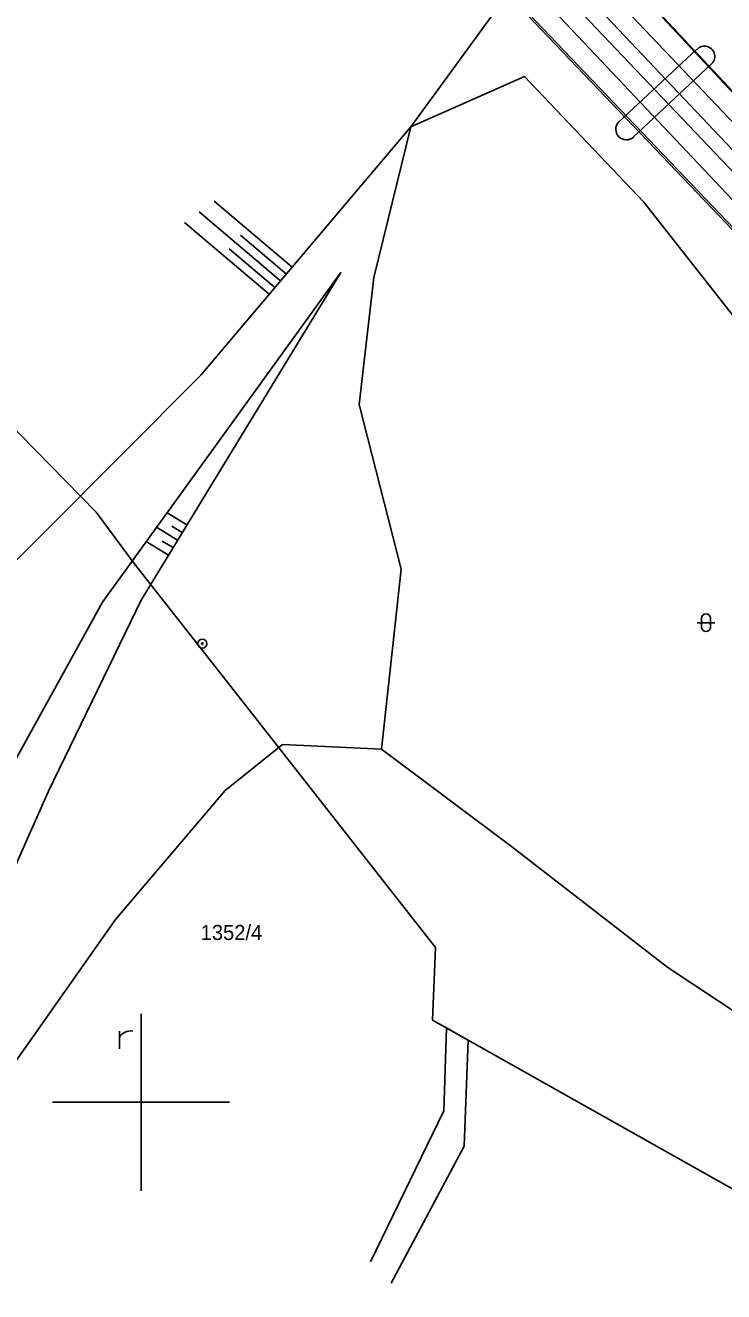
# Model space of a CAD drawing. Extents: x -469926 to -462499, y -1098642 to -1092733.
# Drawn here: x -467013.1 to -466934.2, y -1093021.4 to -1092878.4 of the extents above; entities that cross this region are included whole.
import ezdxf

# ---------------------------------------------------------------- set-up
doc = ezdxf.new("R2010")
doc.units = 0
for name, color, linetype in [('Vrstva 1', 7, 'Continuous'), ('Vrstva 10', 7, 'Continuous'), ('Vrstva 13', 7, 'Continuous'), ('Vrstva 20', 7, 'Continuous'), ('Vrstva 24', 7, 'Continuous'), ('Vrstva 29', 7, 'Continuous'), ('Vrstva 42', 7, 'Continuous'), ('Vrstva 48', 7, 'Continuous'), ('Vrstva 50', 7, 'Continuous'), ('Vrstva 7', 7, 'Continuous'), ('Vrstva 9', 7, 'Continuous')]:
    doc.layers.add(name, color=color, linetype=linetype)

msp = doc.modelspace()

# ---------------------------------------------------------------- linework, layer by layer
at = {"layer": 'Vrstva 1'}
for p, q in [((-466966.73, -1092982.51), (-466967.07, -1092990.72)), ((-466967.07, -1092990.72), (-466965.51, -1092991.6)), ((-466965.79, -1093000.95), (-466965.51, -1092991.6)), ((-466965.51, -1092991.6), (-466963.04, -1092992.99)), ((-466963.49, -1093004.95), (-466963.04, -1092992.99)), ((-466963.04, -1092992.99), (-466935.42, -1093008.53)), ((-466974.1, -1093018.02), (-466965.79, -1093000.95)), ((-466971.74, -1093020.44), (-466963.49, -1093004.95)), ((-466935.42, -1093008.53), (-466826.42, -1093069.85))]:
    msp.add_line(p, q, dxfattribs=at)
at = {"layer": 'Vrstva 10'}
for points in [[(-466989.03, -1092954.12), (-467000.79, -1092939.16), (-467005.06, -1092933.38), (-467010.22, -1092928.12), (-467022.33, -1092915.8), (-467027.34, -1092911.59), (-467031.68, -1092905.94)], [(-466967.07, -1092990.72), (-466966.73, -1092982.51), (-466989.03, -1092954.12)], [(-466739.6, -1093118.7), (-466963.04, -1092992.99), (-466967.07, -1092990.72)]]:
    msp.add_lwpolyline(points, dxfattribs=at)
at = {"layer": 'Vrstva 13'}
for radius in [0.5, 0.1, 0.03]:
    msp.add_circle((-466993.08, -1092948.23), radius, dxfattribs=at)
at = {"layer": 'Vrstva 20'}
for p, q in [((-466937.19, -1092945.86), (-466935.19, -1092945.86)), ((-466937.19, -1092945.86), (-466935.19, -1092945.86)), ((-466937.19, -1092945.86), (-466935.19, -1092945.86)), ((-466937.19, -1092945.86), (-466935.19, -1092945.86)), ((-466936.69, -1092945.36), (-466936.69, -1092946.36)), ((-466936.69, -1092945.36), (-466936.69, -1092946.36)), ((-466936.69, -1092945.36), (-466936.69, -1092946.36)), ((-466936.69, -1092945.36), (-466936.69, -1092946.36)), ((-466935.69, -1092945.36), (-466935.69, -1092946.36)), ((-466935.69, -1092945.36), (-466935.69, -1092946.36)), ((-466935.69, -1092945.36), (-466935.69, -1092946.36)), ((-466935.69, -1092945.36), (-466935.69, -1092946.36))]:
    msp.add_line(p, q, dxfattribs=at)
for centre, start, end in [((-466936.19, -1092945.36), 0, 180), ((-466936.19, -1092945.36), 0, 180), ((-466936.19, -1092945.36), 0, 180), ((-466936.19, -1092945.36), 0, 180), ((-466936.19, -1092946.36), 180, 0), ((-466936.19, -1092946.36), 180, 0), ((-466936.19, -1092946.36), 180, 0), ((-466936.19, -1092946.36), 180, 0)]:
    msp.add_arc(centre, 0.5, start, end, dxfattribs=at)
at = {"layer": 'Vrstva 24'}
for p, q in [((-467003.62, -1092810.4), (-466916.65, -1092903.61)), ((-466937.21, -1092881.13), (-466946.08, -1092889.36)), ((-466935.66, -1092882.85), (-466944.4, -1092891.05))]:
    msp.add_line(p, q, dxfattribs=at)
for points in [[(-466888.27, -1092939.86), (-466919.74, -1092906.65), (-467007.49, -1092814.04)], [(-466889.34, -1092940.92), (-466921.01, -1092907.72), (-467008.91, -1092815.38)], [(-467012.34, -1092818.65), (-466924.4, -1092910.74), (-466893.75, -1092943.24)]]:
    msp.add_lwpolyline(points, dxfattribs=at)
for centre, radius, start, end in [((-466936.36, -1092881.93), 1.16, 307.356, 136.6831), ((-466945.18, -1092890.15), 1.2, 138.2259, 311.231)]:
    msp.add_arc(centre, radius, start, end, dxfattribs=at)
at = {"layer": 'Vrstva 29'}
for points in [[(-466886.23, -1092938.62), (-466886.59, -1092938.24), (-466918.17, -1092905.11), (-467006.09, -1092812.71)], [(-466890.5, -1092943.12), (-466890.88, -1092942.72), (-466922.86, -1092909.06), (-467010.23, -1092816.63)]]:
    msp.add_lwpolyline(points, dxfattribs=at)
at = {"layer": 'Vrstva 42'}
for p, q in [((-467003.62, -1092810.4), (-466916.65, -1092903.61)), ((-466937.21, -1092881.13), (-466946.08, -1092889.36)), ((-466935.66, -1092882.85), (-466944.4, -1092891.05))]:
    msp.add_line(p, q, dxfattribs=at)
for points in [[(-466888.27, -1092939.86), (-466919.74, -1092906.65), (-467007.49, -1092814.04)], [(-466889.34, -1092940.92), (-466921.01, -1092907.72), (-467008.91, -1092815.38)], [(-467012.34, -1092818.65), (-466924.4, -1092910.74), (-466892.64, -1092944.21)], [(-467051.07, -1092977.35), (-467037.74, -1092962.48), (-467020.11, -1092944.82), (-466993.24, -1092917.9), (-466969.52, -1092889.89), (-466959.05, -1092875.5)], [(-466932.04, -1092990.39), (-466940.51, -1092984.79), (-466958.17, -1092971.11), (-466972.84, -1092960.15), (-466970.62, -1092939.8), (-466975.35, -1092921.23), (-466973.71, -1092906.89), (-466969.52, -1092889.89), (-466956.68, -1092884.21), (-466943.21, -1092898.4), (-466924.93, -1092921.63), (-466911.94, -1092936.9), (-466901.63, -1092951.96)], [(-467046.16, -1093021.62), (-467033.04, -1093003.63), (-467020.81, -1092978.4), (-467014.39, -1092961.67), (-467004.36, -1092943.53), (-466977.43, -1092906.33), (-467000, -1092943.3), (-467010.45, -1092964.89), (-467017.89, -1092981.53), (-467030.32, -1093006.52), (-467040.27, -1093023.36)], [(-466972.84, -1092960.15), (-466984.02, -1092959.61), (-466990.51, -1092964.8), (-467002.89, -1092979.38), (-467016.06, -1092998.02), (-467027.62, -1093019.26)]]:
    msp.add_lwpolyline(points, dxfattribs=at)
for centre, radius, start, end in [((-466936.36, -1092881.93), 1.16, 307.356, 136.6831), ((-466945.18, -1092890.15), 1.2, 138.2259, 311.231)]:
    msp.add_arc(centre, radius, start, end, dxfattribs=at)
at = {"layer": 'Vrstva 48'}
for p, q in [((-466991.76, -1092898.28), (-466982.94, -1092905.74)), ((-466993.42, -1092899.49), (-466984.24, -1092907.27)), ((-466995.09, -1092900.7), (-466985.53, -1092908.79)), ((-466988.76, -1092902.13), (-466983.59, -1092906.51)), ((-466990.05, -1092903.66), (-466984.88, -1092908.03)), ((-466997.07, -1092933.45), (-466994.83, -1092934.82)), ((-466998.24, -1092935.08), (-466995.87, -1092936.53)), ((-466996.54, -1092934.95), (-466995.35, -1092935.68)), ((-466999.42, -1092936.7), (-466996.91, -1092938.24)), ((-466997.6, -1092936.64), (-466996.39, -1092937.38))]:
    msp.add_line(p, q, dxfattribs=at)
at = {"layer": 'Vrstva 7'}
for p, q in [((-467000, -1092990), (-467000, -1093010)), ((-467010, -1093000), (-466990, -1093000))]:
    msp.add_line(p, q, dxfattribs=at)
at = {"layer": 'Vrstva 9'}
for p, q in [((-467003.68, -1092810.46), (-466916.71, -1092903.67)), ((-467002.44, -1092993.96), (-467002.44, -1092991.96)), ((-467002.44, -1092993.96), (-467002.44, -1092991.96))]:
    msp.add_line(p, q, dxfattribs=at)
for points in [[(-467012.17, -1092818.48), (-466924.23, -1092910.57), (-466892.46, -1092944.26), (-466892.64, -1092944.65), (-466892.52, -1092944.8), (-466892.4, -1092945.11)], [(-466932.04, -1092990.39), (-466940.51, -1092984.79), (-466958.17, -1092971.11), (-466972.84, -1092960.15), (-466970.62, -1092939.8), (-466975.35, -1092921.23), (-466973.71, -1092906.89), (-466969.52, -1092889.89), (-466956.68, -1092884.21), (-466943.21, -1092898.4), (-466924.93, -1092921.63), (-466911.94, -1092936.9), (-466901.01, -1092949.8)], [(-466972.84, -1092960.15), (-466984.02, -1092959.61), (-466990.51, -1092964.8), (-467002.89, -1092979.38), (-467016.06, -1092998.02), (-467027.62, -1093019.26)]]:
    msp.add_lwpolyline(points, dxfattribs=at)
msp.add_arc((-467001.17, -1092993.43), 1.49, 81.3268, 148.707, dxfattribs=at)
msp.add_arc((-467001.17, -1092993.43), 1.49, 81.3268, 148.707, dxfattribs=at)

# ---------------------------------------------------------------- texts
at = {"layer": 'Vrstva 50'}
msp.add_text('1352/4', height=1.7, dxfattribs=at).set_placement((-466993.27, -1092981.68))

doc.saveas('drawing.dxf')
